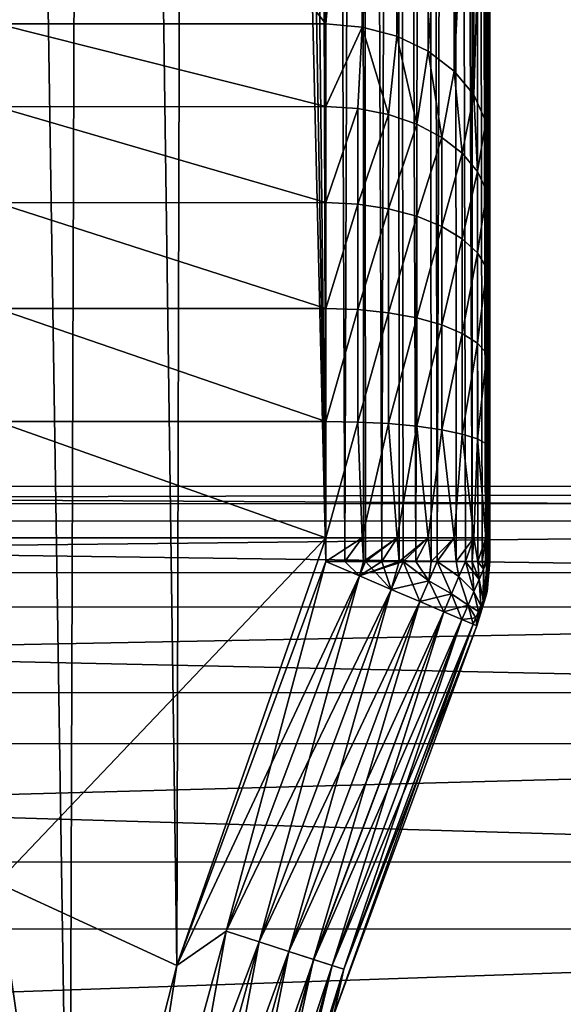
# Model space of a CAD drawing. Header units: metres. Extents: x -206 to 75, y -104 to 104.
# Tile 358 of 656: x -69.27 to -65.96, y 21.74 to 27.73. Entities that reach past the tile are written whole.
import ezdxf

# ---------------------------------------------------------------- set-up
doc = ezdxf.new("R2010")
doc.units = ezdxf.units.M
doc.layers.add('solid_01_1-CONSUMER_THERM_B_125288', color=7, linetype='CONTINUOUS')

msp = doc.modelspace()

# ---------------------------------------------------------------- linework, layer by layer
at = {"layer": 'solid_01_1-CONSUMER_THERM_B_125288'}
for points in [[(-93.358711, -67.339516), (-65.514557, 74.985474), (-65.493088, -75.014526)], [(-93.358711, -67.339516), (-93.257065, -66.795311), (-65.514557, 74.985474)], [(-93.276108, 66.204689), (-65.514557, 74.985474), (-93.257141, -66.241692)], [(-93.257065, -66.795311), (-93.257141, -66.241692), (-65.514557, 74.985474)], [(-71.214859, 44.659821, 1.5), (-65.493088, -75.014526, 1.5), (-65.514557, 74.985474, 1.5)], [(-68.961395, 19.43969, 75.400002), (-68.831078, 59.443272, 75.400002), (-69.601723, 60.473175, 75.400002)], [(-69.356247, 16.848381, 75.400002), (-68.961395, 19.43969, 75.400002), (-69.601723, 60.473175, 75.400002)], [(-68.961395, 19.43969, 75.400002), (-68.307625, 21.978075, 75.400002), (-68.831078, 59.443272, 75.400002)], [(-68.307625, 21.978075, 75.400002), (-68.215378, 58.314587, 75.400002), (-68.831078, 59.443272, 75.400002)], [(-68.307625, 21.978075, 75.400002), (-67.401802, 24.437244, 75.400002), (-68.215378, 58.314587, 75.400002)], [(-67.401802, 24.437244, 75.400002), (-67.969284, 57.719444, 75.400002), (-68.215378, 58.314587, 75.400002)], [(-67.401802, 24.437244, 75.400002), (-67.766273, 57.107887, 75.400002), (-67.969284, 57.719444, 75.400002)], [(-67.401802, 24.437244, 75.400002), (-67.494308, 55.851929, 75.400002), (-67.766273, 57.107887, 75.400002)], [(-67.401802, 24.437244, 75.400002), (-67.403969, 54.580666, 75.400002), (-67.494308, 55.851929, 75.400002)], [(-67.182541, 54.580681, 75.375175), (-67.403969, 54.580666, 75.400002), (-67.286163, 24.437252, 75.393288)], [(-67.286163, 24.437252, 75.393288), (-67.403969, 54.580666, 75.400002), (-67.401802, 24.437244, 75.400002)], [(-67.182541, 54.580681, 75.375175), (-67.286163, 24.437252, 75.393288), (-67.172173, 24.43726, 75.373276)], [(-66.970894, 54.580696, 75.301361), (-67.182541, 54.580681, 75.375175), (-67.061203, 24.437267, 75.34021)], [(-67.182541, 54.580681, 75.375175), (-67.172173, 24.43726, 75.373276), (-67.159836, 24.437262, 75.370285)], [(-67.182541, 54.580681, 75.375175), (-67.159836, 24.437262, 75.370285), (-67.061203, 24.437267, 75.34021)], [(-66.970894, 54.580696, 75.301361), (-67.061203, 24.437267, 75.34021), (-66.954651, 24.437275, 75.294456)], [(-66.781006, 54.580711, 75.182251), (-66.970894, 54.580696, 75.301361), (-66.853874, 24.437283, 75.236526)], [(-66.970894, 54.580696, 75.301361), (-66.954651, 24.437275, 75.294456), (-66.929733, 24.437277, 75.281563)], [(-66.970894, 54.580696, 75.301361), (-66.929733, 24.437277, 75.281563), (-66.853874, 24.437283, 75.236526)], [(-66.781006, 54.580711, 75.182251), (-66.853874, 24.437283, 75.236526), (-66.760445, 24.43729, 75.167236)], [(-66.622421, 54.580723, 75.023842), (-66.781006, 54.580711, 75.182251), (-66.722809, 24.437292, 75.13414)], [(-66.781006, 54.580711, 75.182251), (-66.760445, 24.43729, 75.167236), (-66.722809, 24.437292, 75.13414)], [(-66.622421, 54.580723, 75.023842), (-66.722809, 24.437292, 75.13414), (-66.60862, 24.4373, 75.00898)], [(-66.503098, 54.58073, 74.834084), (-66.622421, 54.580723, 75.023842), (-66.510307, 24.437307, 74.85302)], [(-66.622421, 54.580723, 75.023842), (-66.60862, 24.4373, 75.00898), (-66.551102, 24.437305, 74.925644)], [(-66.622421, 54.580723, 75.023842), (-66.551102, 24.437305, 74.925644), (-66.510307, 24.437307, 74.85302)], [(-66.503098, 54.58073, 74.834084), (-66.510307, 24.437307, 74.85302), (-66.475937, 24.437309, 74.77784)], [(-66.429039, 54.580734, 74.62252), (-66.503098, 54.58073, 74.834084), (-66.428734, 24.437313, 74.630493)], [(-66.503098, 54.58073, 74.834084), (-66.475937, 24.437309, 74.77784), (-66.449074, 24.437311, 74.703812)], [(-66.503098, 54.58073, 74.834084), (-66.449074, 24.437311, 74.703812), (-66.428734, 24.437313, 74.630493)], [(-66.429039, 54.580734, 74.62252), (-66.401802, 24.437315, 74.400002), (-66.403969, 54.580738, 74.400002)], [(-66.429039, 54.580734, 74.62252), (-66.40509, 24.437315, 74.480972), (-66.401802, 24.437315, 74.400002)], [(-66.429039, 54.580734, 74.62252), (-66.428734, 24.437313, 74.630493), (-66.421204, 24.437313, 74.596024)], [(-66.429039, 54.580734, 74.62252), (-66.421204, 24.437313, 74.596024), (-66.414177, 24.437315, 74.556831)], [(-66.429039, 54.580734, 74.62252), (-66.414177, 24.437315, 74.556831), (-66.40509, 24.437315, 74.480972)], [(-66.403969, 54.580738, 70.400002), (-66.403969, 54.580738, 74.400002), (-66.401802, 24.437315, 74.400002)], [(-66.402451, 33.380421, 70.400002), (-66.403969, 54.580738, 70.400002), (-66.401802, 24.437315, 74.400002)], [(-71.202034, -44.689686, 1.5), (-65.493088, -75.014526, 1.5), (-71.214859, 44.659821, 1.5)], [(-66.402397, 32.64534, 70.346748), (-66.402451, 33.380421, 70.400002), (-66.401802, 24.437315, 74.400002)], [(-66.402344, 31.924944, 70.187897), (-66.402397, 32.64534, 70.346748), (-66.401802, 24.437315, 74.400002)], [(-66.40229, 31.235027, 69.926788), (-66.402344, 31.924944, 70.187897), (-66.401802, 24.437315, 74.400002)], [(-66.402245, 30.589993, 69.568893), (-66.40229, 31.235027, 69.926788), (-66.401802, 24.437315, 74.400002)], [(-66.402206, 30.003313, 69.121674), (-66.402245, 30.589993, 69.568893), (-66.401802, 24.437315, 74.400002)], [(-67.402039, 27.708853, 64.949265), (-69.402222, 30.252335, 67.950737), (-67.402222, 30.252478, 67.950737)], [(-67.402039, 27.708853, 64.949265), (-69.402039, 27.70871, 64.949265), (-69.402222, 30.252335, 67.950737)], [(-67.402039, 27.708853, 64.949265), (-67.402222, 30.252478, 67.950737), (-67.179703, 30.233366, 67.966949)], [(-67.17952, 27.689741, 64.965469), (-67.402039, 27.708853, 64.949265), (-67.179703, 30.233366, 67.966949)], [(-67.17952, 27.689741, 64.965469), (-67.179703, 30.233366, 67.966949), (-66.96833, 30.176958, 68.014763)], [(-67.17952, 27.689741, 64.965469), (-66.96833, 30.176958, 68.014763), (-66.968155, 27.633333, 65.01329)], [(-66.968155, 27.633333, 65.01329), (-66.96833, 30.176958, 68.014763), (-66.778725, 30.086082, 68.091789)], [(-66.968155, 27.633333, 65.01329), (-66.778725, 30.086082, 68.091789), (-66.778542, 27.542458, 65.090309)], [(-66.778542, 27.542458, 65.090309), (-66.778725, 30.086082, 68.091789), (-66.620369, 29.965296, 68.19416)], [(-66.402168, 29.489655, 68.59726), (-66.402206, 30.003313, 69.121674), (-66.401802, 24.437315, 74.400002)], [(-66.778542, 27.542458, 65.090309), (-66.620369, 29.965296, 68.19416), (-66.620186, 27.421671, 65.19268)], [(-66.620186, 27.421671, 65.19268), (-66.620369, 29.965296, 68.19416), (-66.501221, 29.820654, 68.316742)], [(-66.620186, 27.421671, 65.19268), (-66.501221, 29.820654, 68.316742), (-66.501038, 27.277029, 65.315269)], [(-66.501038, 27.277029, 65.315269), (-66.501221, 29.820654, 68.316742), (-66.427254, 29.659412, 68.4534)], [(-66.501038, 27.277029, 65.315269), (-66.427254, 29.659412, 68.4534), (-66.427071, 27.115788, 65.45192)], [(-66.427071, 27.115788, 65.45192), (-66.427254, 29.659412, 68.4534), (-66.402168, 29.489655, 68.59726)], [(-66.427071, 27.115788, 65.45192), (-66.402168, 29.489655, 68.59726), (-66.401985, 26.946028, 65.595779)], [(-66.402168, 29.489655, 68.59726), (-66.401802, 24.437315, 74.400002), (-66.401985, 26.946028, 65.595779)], [(-67.402008, 27.205757, 64.45031), (-69.402039, 27.70871, 64.949265), (-67.402039, 27.708853, 64.949265)], [(-67.402008, 27.205757, 64.45031), (-69.402, 27.203844, 64.448837), (-69.402039, 27.70871, 64.949265)], [(-67.17952, 27.689741, 64.965469), (-67.402008, 27.205757, 64.45031), (-67.402039, 27.708853, 64.949265)], [(-67.17952, 27.689741, 64.965469), (-67.206917, 27.19347, 64.465073), (-67.402008, 27.205757, 64.45031)], [(-67.17952, 27.689741, 64.965469), (-67.019318, 27.157053, 64.508789), (-67.206917, 27.19347, 64.465073)], [(-67.17952, 27.689741, 64.965469), (-66.968155, 27.633333, 65.01329), (-67.019318, 27.157053, 64.508789)], [(-66.968155, 27.633333, 65.01329), (-66.846428, 27.097906, 64.579781), (-67.019318, 27.157053, 64.508789)], [(-66.968155, 27.633333, 65.01329), (-66.778542, 27.542458, 65.090309), (-66.846428, 27.097906, 64.579781)], [(-66.778542, 27.542458, 65.090309), (-66.694885, 27.018301, 64.675316), (-66.846428, 27.097906, 64.579781)], [(-66.778542, 27.542458, 65.090309), (-66.620186, 27.421671, 65.19268), (-66.694885, 27.018301, 64.675316)], [(-66.620186, 27.421671, 65.19268), (-66.570511, 26.921297, 64.791725), (-66.694885, 27.018301, 64.675316)], [(-66.620186, 27.421671, 65.19268), (-66.501038, 27.277029, 65.315269), (-66.570511, 26.921297, 64.791725)], [(-66.501038, 27.277029, 65.315269), (-66.478096, 26.810623, 64.924545), (-66.570511, 26.921297, 64.791725)], [(-66.501038, 27.277029, 65.315269), (-66.427071, 27.115788, 65.45192), (-66.478096, 26.810623, 64.924545)], [(-67.402008, 27.205757, 64.45031), (-67.401962, 26.621799, 64.044014), (-69.402, 27.203844, 64.448837)], [(-67.401962, 26.621799, 64.044014), (-69.401962, 26.62035, 64.043259), (-69.402, 27.203844, 64.448837)], [(-67.206917, 27.19347, 64.465073), (-67.401962, 26.621799, 64.044014), (-67.402008, 27.205757, 64.45031)], [(-67.206871, 26.612249, 64.060677), (-67.401962, 26.621799, 64.044014), (-67.206917, 27.19347, 64.465073)], [(-67.206871, 26.612249, 64.060677), (-67.206917, 27.19347, 64.465073), (-67.019318, 27.157053, 64.508789)], [(-67.019279, 26.583939, 64.110031), (-67.206871, 26.612249, 64.060677), (-67.019318, 27.157053, 64.508789)], [(-67.019279, 26.583939, 64.110031), (-67.019318, 27.157053, 64.508789), (-66.846428, 27.097906, 64.579781)], [(-66.84639, 26.537952, 64.190178), (-67.019279, 26.583939, 64.110031), (-66.846428, 27.097906, 64.579781)], [(-66.84639, 26.537952, 64.190178), (-66.846428, 27.097906, 64.579781), (-66.694885, 27.018301, 64.675316)], [(-66.427071, 27.115788, 65.45192), (-66.421181, 26.690533, 65.068657), (-66.478096, 26.810623, 64.924545)], [(-66.427071, 27.115788, 65.45192), (-66.401985, 26.946028, 65.595779), (-66.421181, 26.690533, 65.068657)], [(-66.694847, 26.476061, 64.298042), (-66.84639, 26.537952, 64.190178), (-66.694885, 27.018301, 64.675316)], [(-66.694847, 26.476061, 64.298042), (-66.694885, 27.018301, 64.675316), (-66.570511, 26.921297, 64.791725)], [(-66.57048, 26.40064, 64.429474), (-66.694847, 26.476061, 64.298042), (-66.570511, 26.921297, 64.791725)], [(-66.57048, 26.40064, 64.429474), (-66.570511, 26.921297, 64.791725), (-66.478096, 26.810623, 64.924545)], [(-66.421181, 26.690533, 65.068657), (-66.401985, 26.946028, 65.595779), (-66.401955, 26.565643, 65.218529)], [(-66.401802, 24.437315, 74.400002), (-66.401955, 26.565643, 65.218529), (-66.401985, 26.946028, 65.595779)], [(-66.478058, 26.31459, 64.579422), (-66.57048, 26.40064, 64.429474), (-66.478096, 26.810623, 64.924545)], [(-66.478058, 26.31459, 64.579422), (-66.478096, 26.810623, 64.924545), (-66.421181, 26.690533, 65.068657)], [(-66.42115, 26.221218, 64.742119), (-66.478058, 26.31459, 64.579422), (-66.421181, 26.690533, 65.068657)], [(-66.42115, 26.221218, 64.742119), (-66.421181, 26.690533, 65.068657), (-66.401955, 26.565643, 65.218529)], [(-67.401962, 26.621799, 64.044014), (-67.401917, 25.976402, 63.74477), (-69.401962, 26.62035, 64.043259)], [(-67.401917, 25.976402, 63.74477), (-69.401917, 25.975668, 63.744556), (-69.401962, 26.62035, 64.043259)], [(-67.206871, 26.612249, 64.060677), (-67.401917, 25.976402, 63.74477), (-67.401962, 26.621799, 64.044014)], [(-67.206825, 25.969877, 63.762836), (-67.401917, 25.976402, 63.74477), (-67.206871, 26.612249, 64.060677)], [(-67.206825, 25.969877, 63.762836), (-67.206871, 26.612249, 64.060677), (-67.019279, 26.583939, 64.110031)], [(-67.019234, 25.950521, 63.816345), (-67.206825, 25.969877, 63.762836), (-67.019279, 26.583939, 64.110031)], [(-67.019234, 25.950521, 63.816345), (-67.019279, 26.583939, 64.110031), (-66.84639, 26.537952, 64.190178)], [(-66.42115, 26.221218, 64.742119), (-66.401955, 26.565643, 65.218529), (-66.401924, 26.124111, 64.911324)], [(-66.401802, 24.437315, 74.400002), (-66.401924, 26.124111, 64.911324), (-66.401955, 26.565643, 65.218529)], [(-66.846344, 25.919083, 63.90324), (-67.019234, 25.950521, 63.816345), (-66.84639, 26.537952, 64.190178)], [(-66.846344, 25.919083, 63.90324), (-66.84639, 26.537952, 64.190178), (-66.694847, 26.476061, 64.298042)], [(-66.694801, 25.876768, 64.02018), (-66.846344, 25.919083, 63.90324), (-66.694847, 26.476061, 64.298042)], [(-66.694801, 25.876768, 64.02018), (-66.694847, 26.476061, 64.298042), (-66.57048, 26.40064, 64.429474)], [(-66.570435, 25.825201, 64.162666), (-66.694801, 25.876768, 64.02018), (-66.57048, 26.40064, 64.429474)], [(-66.570435, 25.825201, 64.162666), (-66.57048, 26.40064, 64.429474), (-66.478058, 26.31459, 64.579422)], [(-66.47802, 25.766367, 64.325233), (-66.570435, 25.825201, 64.162666), (-66.478058, 26.31459, 64.579422)], [(-66.47802, 25.766367, 64.325233), (-66.478058, 26.31459, 64.579422), (-66.42115, 26.221218, 64.742119)], [(-66.421112, 25.702524, 64.501625), (-66.47802, 25.766367, 64.325233), (-66.42115, 26.221218, 64.742119)], [(-66.421112, 25.702524, 64.501625), (-66.42115, 26.221218, 64.742119), (-66.401924, 26.124111, 64.911324)], [(-66.421112, 25.702524, 64.501625), (-66.401924, 26.124111, 64.911324), (-66.401894, 25.636124, 64.685066)], [(-66.401802, 24.437315, 74.400002), (-66.401894, 25.636124, 64.685066), (-66.401924, 26.124111, 64.911324)], [(-67.401917, 25.976402, 63.74477), (-67.401863, 25.288994, 63.561596), (-69.401917, 25.975668, 63.744556)], [(-67.401863, 25.288994, 63.561596), (-69.401863, 25.289015, 63.561623), (-69.401917, 25.975668, 63.744556)], [(-67.206825, 25.969877, 63.762836), (-67.401863, 25.288994, 63.561596), (-67.401917, 25.976402, 63.74477)], [(-67.206779, 25.285688, 63.580521), (-67.401863, 25.288994, 63.561596), (-67.206825, 25.969877, 63.762836)], [(-67.206779, 25.285688, 63.580521), (-67.206825, 25.969877, 63.762836), (-67.019234, 25.950521, 63.816345)], [(-67.01918, 25.275875, 63.63657), (-67.206779, 25.285688, 63.580521), (-67.019234, 25.950521, 63.816345)], [(-67.01918, 25.275875, 63.63657), (-67.019234, 25.950521, 63.816345), (-66.846344, 25.919083, 63.90324)], [(-66.846291, 25.25993, 63.727592), (-67.01918, 25.275875, 63.63657), (-66.846344, 25.919083, 63.90324)], [(-66.846291, 25.25993, 63.727592), (-66.846344, 25.919083, 63.90324), (-66.694801, 25.876768, 64.02018)], [(-66.694756, 25.238466, 63.850086), (-66.846291, 25.25993, 63.727592), (-66.694801, 25.876768, 64.02018)], [(-66.694756, 25.238466, 63.850086), (-66.694801, 25.876768, 64.02018), (-66.570435, 25.825201, 64.162666)], [(-66.570389, 25.212307, 63.999348), (-66.694756, 25.238466, 63.850086), (-66.570435, 25.825201, 64.162666)], [(-66.570389, 25.212307, 63.999348), (-66.570435, 25.825201, 64.162666), (-66.47802, 25.766367, 64.325233)], [(-66.477982, 25.182457, 64.16964), (-66.570389, 25.212307, 63.999348), (-66.47802, 25.766367, 64.325233)], [(-66.477982, 25.182457, 64.16964), (-66.47802, 25.766367, 64.325233), (-66.421112, 25.702524, 64.501625)], [(-66.421074, 25.150066, 64.354416), (-66.477982, 25.182457, 64.16964), (-66.421112, 25.702524, 64.501625)], [(-66.421074, 25.150066, 64.354416), (-66.421112, 25.702524, 64.501625), (-66.401894, 25.636124, 64.685066)], [(-66.421074, 25.150066, 64.354416), (-66.401894, 25.636124, 64.685066), (-66.401855, 25.116369, 64.54657)], [(-66.401802, 24.437315, 74.400002), (-66.401855, 25.116369, 64.54657), (-66.401894, 25.636124, 64.685066)], [(-69.401863, 25.289015, 63.561623), (-67.401817, 24.58098, 63.5), (-69.401817, 24.580837, 63.5)], [(-67.401863, 25.288994, 63.561596), (-67.401817, 24.58098, 63.5), (-69.401863, 25.289015, 63.561623)], [(-67.206779, 25.285688, 63.580521), (-67.401817, 24.58098, 63.5), (-67.401863, 25.288994, 63.561596)], [(-67.179298, 24.580996, 63.52507), (-67.401817, 24.58098, 63.5), (-67.206779, 25.285688, 63.580521)], [(-67.179298, 24.580996, 63.52507), (-67.206779, 25.285688, 63.580521), (-67.01918, 25.275875, 63.63657)], [(-66.967934, 24.581011, 63.59903), (-67.179298, 24.580996, 63.52507), (-67.01918, 25.275875, 63.63657)], [(-66.967934, 24.581011, 63.59903), (-67.01918, 25.275875, 63.63657), (-66.846291, 25.25993, 63.727592)], [(-66.778328, 24.581026, 63.71817), (-66.967934, 24.581011, 63.59903), (-66.846291, 25.25993, 63.727592)], [(-66.778328, 24.581026, 63.71817), (-66.846291, 25.25993, 63.727592), (-66.694756, 25.238466, 63.850086)], [(-66.619987, 24.581038, 63.876511), (-66.778328, 24.581026, 63.71817), (-66.694756, 25.238466, 63.850086)], [(-66.619987, 24.581038, 63.876511), (-66.694756, 25.238466, 63.850086), (-66.570389, 25.212307, 63.999348)], [(-66.500847, 24.581045, 64.066116), (-66.619987, 24.581038, 63.876511), (-66.570389, 25.212307, 63.999348)], [(-66.500847, 24.581045, 64.066116), (-66.570389, 25.212307, 63.999348), (-66.477982, 25.182457, 64.16964)], [(-66.426888, 24.581051, 64.277481), (-66.500847, 24.581045, 64.066116), (-66.477982, 25.182457, 64.16964)], [(-66.426888, 24.581051, 64.277481), (-66.477982, 25.182457, 64.16964), (-66.421074, 25.150066, 64.354416)], [(-66.426888, 24.581051, 64.277481), (-66.421074, 25.150066, 64.354416), (-66.401855, 25.116369, 64.54657)], [(-66.426888, 24.581051, 64.277481), (-66.401855, 25.116369, 64.54657), (-66.401817, 24.581053, 64.5)], [(-66.401802, 24.437315, 74.400002), (-66.401817, 24.581053, 64.5), (-66.401855, 25.116369, 64.54657)], [(-84.501244, 24.78816, 26.837168), (-46.501247, 24.895519, 24.032631), (-84.501244, 24.893694, 24.032633)], [(-84.501244, 24.893694, 24.032633), (-46.501247, 24.895519, 24.032631), (-46.501236, 24.684793, 21.234032)], [(-84.501244, 24.78816, 26.837168), (-46.50124, 24.789986, 26.837166), (-46.501247, 24.895519, 24.032631)], [(-84.501244, 24.893694, 24.032633), (-46.501236, 24.684793, 21.234032), (-84.501236, 24.682968, 21.234032)], [(-84.501221, 24.367701, 29.611982), (-46.50124, 24.789986, 26.837166), (-84.501244, 24.78816, 26.837168)], [(-84.501221, 24.367701, 29.611982), (-46.501221, 24.369526, 29.61198), (-46.50124, 24.789986, 26.837166)], [(-84.501236, 24.682968, 21.234032), (-46.501236, 24.684793, 21.234032), (-46.501209, 24.160477, 18.476925)], [(-84.501236, 24.682968, 21.234032), (-46.501209, 24.160477, 18.476925), (-84.501213, 24.158651, 18.476925)], [(-69.401665, 22.480522, 63.5), (-69.401817, 24.580837, 63.5), (-67.401817, 24.58098, 63.5)], [(-69.401665, 22.480522, 63.5), (-67.401817, 24.58098, 63.5), (-68.307617, 21.978096, 63.5)], [(-67.401817, 24.58098, 63.5), (-67.401802, 24.437243, 63.5), (-68.307617, 21.978096, 63.5)], [(-67.179298, 24.580996, 63.52507), (-67.401802, 24.437243, 63.5), (-67.401817, 24.58098, 63.5)], [(-67.179298, 24.580996, 63.52507), (-67.286163, 24.437252, 63.50671), (-67.401802, 24.437243, 63.5)], [(-67.179298, 24.580996, 63.52507), (-67.172173, 24.43726, 63.526722), (-67.286163, 24.437252, 63.50671)], [(-66.967934, 24.581011, 63.59903), (-67.172173, 24.43726, 63.526722), (-67.179298, 24.580996, 63.52507)], [(-66.967934, 24.581011, 63.59903), (-67.159836, 24.437262, 63.529716), (-67.172173, 24.43726, 63.526722)], [(-66.967934, 24.581011, 63.59903), (-67.061203, 24.437267, 63.559792), (-67.159836, 24.437262, 63.529716)], [(-66.967934, 24.581011, 63.59903), (-66.954651, 24.437275, 63.605545), (-67.061203, 24.437267, 63.559792)], [(-66.778328, 24.581026, 63.71817), (-66.954651, 24.437275, 63.605545), (-66.967934, 24.581011, 63.59903)], [(-66.778328, 24.581026, 63.71817), (-66.929733, 24.437277, 63.618439), (-66.954651, 24.437275, 63.605545)], [(-66.778328, 24.581026, 63.71817), (-66.853874, 24.437283, 63.663475), (-66.929733, 24.437277, 63.618439)], [(-66.778328, 24.581026, 63.71817), (-66.760445, 24.43729, 63.732761), (-66.853874, 24.437283, 63.663475)], [(-66.619987, 24.581038, 63.876511), (-66.760445, 24.43729, 63.732761), (-66.778328, 24.581026, 63.71817)], [(-66.619987, 24.581038, 63.876511), (-66.722809, 24.437292, 63.765862), (-66.760445, 24.43729, 63.732761)], [(-66.619987, 24.581038, 63.876511), (-66.60862, 24.4373, 63.891018), (-66.722809, 24.437292, 63.765862)], [(-66.500847, 24.581045, 64.066116), (-66.60862, 24.4373, 63.891018), (-66.619987, 24.581038, 63.876511)], [(-66.500847, 24.581045, 64.066116), (-66.551102, 24.437305, 63.974361), (-66.60862, 24.4373, 63.891018)], [(-66.500847, 24.581045, 64.066116), (-66.510307, 24.437307, 64.046974), (-66.551102, 24.437305, 63.974361)], [(-66.500847, 24.581045, 64.066116), (-66.475937, 24.437309, 64.122162), (-66.510307, 24.437307, 64.046974)], [(-66.426888, 24.581051, 64.277481), (-66.475937, 24.437309, 64.122162), (-66.500847, 24.581045, 64.066116)], [(-66.426888, 24.581051, 64.277481), (-66.449074, 24.437311, 64.19619), (-66.475937, 24.437309, 64.122162)], [(-66.426888, 24.581051, 64.277481), (-66.428734, 24.437313, 64.269508), (-66.449074, 24.437311, 64.19619)], [(-66.426888, 24.581051, 64.277481), (-66.421204, 24.437313, 64.30397), (-66.428734, 24.437313, 64.269508)], [(-66.426888, 24.581051, 64.277481), (-66.401817, 24.581053, 64.5), (-66.421204, 24.437313, 64.30397)], [(-66.414177, 24.437315, 64.34317), (-66.421204, 24.437313, 64.30397), (-66.401817, 24.581053, 64.5)], [(-66.414177, 24.437315, 64.34317), (-66.401817, 24.581053, 64.5), (-66.40509, 24.437315, 64.419022)], [(-66.40509, 24.437315, 64.419022), (-66.401817, 24.581053, 64.5), (-66.401802, 24.437315, 64.5)], [(-66.401802, 24.437315, 74.400002), (-66.401802, 24.437315, 64.5), (-66.401817, 24.581053, 64.5)], [(-67.197144, 24.349905, 75.374931), (-67.401802, 24.437244, 75.400002), (-68.307625, 21.978075, 75.400002)], [(-68.007843, 22.18671, 63.525043), (-68.307617, 21.978096, 63.5), (-67.401802, 24.437243, 63.5)], [(-67.197144, 24.349905, 63.52507), (-68.007843, 22.18671, 63.525043), (-67.401802, 24.437243, 63.5)], [(-67.197144, 24.349905, 75.374931), (-67.286163, 24.437252, 75.393288), (-67.401802, 24.437244, 75.400002)], [(-67.286163, 24.437252, 63.50671), (-67.197144, 24.349905, 63.52507), (-67.401802, 24.437243, 63.5)], [(-67.286163, 24.437252, 63.50671), (-67.172173, 24.43726, 63.526722), (-67.197144, 24.349905, 63.52507)], [(-67.197144, 24.349905, 75.374931), (-67.172173, 24.43726, 75.373276), (-67.286163, 24.437252, 75.393288)], [(-66.929733, 24.437277, 75.281563), (-66.954651, 24.437275, 75.294456), (-67.197144, 24.349905, 75.374931)], [(-67.002556, 24.266867, 75.300873), (-66.929733, 24.437277, 75.281563), (-67.197144, 24.349905, 75.374931)], [(-66.954651, 24.437275, 75.294456), (-67.061203, 24.437267, 75.34021), (-67.197144, 24.349905, 75.374931)], [(-67.061203, 24.437267, 75.34021), (-67.159836, 24.437262, 75.370285), (-67.197144, 24.349905, 75.374931)], [(-67.159836, 24.437262, 63.529716), (-67.002556, 24.266867, 63.599129), (-67.197144, 24.349905, 63.52507)], [(-67.172173, 24.43726, 63.526722), (-67.159836, 24.437262, 63.529716), (-67.197144, 24.349905, 63.52507)], [(-67.197144, 24.349905, 75.374931), (-67.159836, 24.437262, 75.370285), (-67.172173, 24.43726, 75.373276)], [(-67.061203, 24.437267, 63.559792), (-67.002556, 24.266867, 63.599129), (-67.159836, 24.437262, 63.529716)], [(-67.061203, 24.437267, 63.559792), (-66.954651, 24.437275, 63.605545), (-67.002556, 24.266867, 63.599129)], [(-66.929733, 24.437277, 63.618439), (-66.828026, 24.192389, 63.718449), (-67.002556, 24.266867, 63.599129)], [(-66.954651, 24.437275, 63.605545), (-66.929733, 24.437277, 63.618439), (-67.002556, 24.266867, 63.599129)], [(-66.774208, 24.318499, 75.169434), (-66.929733, 24.437277, 75.281563), (-67.002556, 24.266867, 75.300873)], [(-66.853874, 24.437283, 63.663475), (-66.774208, 24.318499, 63.730568), (-66.929733, 24.437277, 63.618439)], [(-66.774208, 24.318499, 75.169434), (-66.853874, 24.437283, 75.236526), (-66.929733, 24.437277, 75.281563)], [(-66.774208, 24.318499, 63.730568), (-66.828026, 24.192389, 63.718449), (-66.929733, 24.437277, 63.618439)], [(-66.853874, 24.437283, 63.663475), (-66.760445, 24.43729, 63.732761), (-66.774208, 24.318499, 63.730568)], [(-66.774208, 24.318499, 75.169434), (-66.760445, 24.43729, 75.167236), (-66.853874, 24.437283, 75.236526)], [(-66.760445, 24.43729, 63.732761), (-66.722809, 24.437292, 63.765862), (-66.774208, 24.318499, 63.730568)], [(-66.63562, 24.239656, 63.888508), (-66.774208, 24.318499, 63.730568), (-66.722809, 24.437292, 63.765862)], [(-66.774208, 24.318499, 75.169434), (-66.722809, 24.437292, 75.13414), (-66.760445, 24.43729, 75.167236)], [(-66.63562, 24.239656, 75.011497), (-66.722809, 24.437292, 75.13414), (-66.774208, 24.318499, 75.169434)], [(-66.60862, 24.4373, 63.891018), (-66.590637, 24.345068, 63.922493), (-66.722809, 24.437292, 63.765862)], [(-66.590637, 24.345068, 74.977509), (-66.60862, 24.4373, 75.00898), (-66.722809, 24.437292, 75.13414)], [(-66.590637, 24.345068, 63.922493), (-66.63562, 24.239656, 63.888508), (-66.722809, 24.437292, 63.765862)], [(-66.63562, 24.239656, 75.011497), (-66.590637, 24.345068, 74.977509), (-66.722809, 24.437292, 75.13414)], [(-66.60862, 24.4373, 63.891018), (-66.551102, 24.437305, 63.974361), (-66.590637, 24.345068, 63.922493)], [(-66.590637, 24.345068, 74.977509), (-66.551102, 24.437305, 74.925644), (-66.60862, 24.4373, 75.00898)], [(-66.500229, 24.253468, 64.108353), (-66.590637, 24.345068, 63.922493), (-66.551102, 24.437305, 63.974361)], [(-66.500229, 24.253468, 74.791649), (-66.551102, 24.437305, 74.925644), (-66.590637, 24.345068, 74.977509)], [(-66.510307, 24.437307, 64.046974), (-66.500229, 24.253468, 64.108353), (-66.551102, 24.437305, 63.974361)], [(-66.468369, 24.328131, 74.741745), (-66.510307, 24.437307, 74.85302), (-66.551102, 24.437305, 74.925644)], [(-66.500229, 24.253468, 74.791649), (-66.468369, 24.328131, 74.741745), (-66.551102, 24.437305, 74.925644)], [(-66.510307, 24.437307, 64.046974), (-66.475937, 24.437309, 64.122162), (-66.468369, 24.328131, 64.158249)], [(-66.468369, 24.328131, 74.741745), (-66.475937, 24.437309, 74.77784), (-66.510307, 24.437307, 74.85302)], [(-66.510307, 24.437307, 64.046974), (-66.468369, 24.328131, 64.158249), (-66.500229, 24.253468, 64.108353)], [(-66.475937, 24.437309, 64.122162), (-66.449074, 24.437311, 64.19619), (-66.441559, 24.390949, 64.224701)], [(-66.441559, 24.390949, 74.675301), (-66.449074, 24.437311, 74.703812), (-66.475937, 24.437309, 74.77784)], [(-66.475937, 24.437309, 64.122162), (-66.441559, 24.390949, 64.224701), (-66.468369, 24.328131, 64.158249)], [(-66.468369, 24.328131, 74.741745), (-66.441559, 24.390949, 74.675301), (-66.475937, 24.437309, 74.77784)], [(-66.449074, 24.437311, 64.19619), (-66.428734, 24.437313, 64.269508), (-66.441559, 24.390949, 64.224701)], [(-66.441559, 24.390949, 74.675301), (-66.428734, 24.437313, 74.630493), (-66.449074, 24.437311, 74.703812)], [(-66.428734, 24.437313, 64.269508), (-66.421204, 24.437313, 64.30397), (-66.441559, 24.390949, 64.224701)], [(-66.432617, 24.223827, 64.376984), (-66.441559, 24.390949, 64.224701), (-66.421204, 24.437313, 64.30397)], [(-66.441559, 24.390949, 74.675301), (-66.421204, 24.437313, 74.596024), (-66.428734, 24.437313, 74.630493)], [(-66.432617, 24.223827, 74.523018), (-66.421204, 24.437313, 74.596024), (-66.441559, 24.390949, 74.675301)], [(-66.424591, 24.242647, 64.41526), (-66.432617, 24.223827, 64.376984), (-66.421204, 24.437313, 64.30397)], [(-66.432617, 24.223827, 74.523018), (-66.424591, 24.242647, 74.484734), (-66.421204, 24.437313, 74.596024)], [(-66.414177, 24.437315, 64.34317), (-66.424591, 24.242647, 64.41526), (-66.421204, 24.437313, 64.30397)], [(-66.40509, 24.437315, 64.419022), (-66.41964, 24.254236, 64.456802), (-66.424591, 24.242647, 64.41526)], [(-66.414177, 24.437315, 64.34317), (-66.40509, 24.437315, 64.419022), (-66.424591, 24.242647, 64.41526)], [(-66.424591, 24.242647, 74.484734), (-66.414177, 24.437315, 74.556831), (-66.421204, 24.437313, 74.596024)], [(-66.424591, 24.242647, 74.484734), (-66.41964, 24.254236, 74.443199), (-66.414177, 24.437315, 74.556831)], [(-66.417976, 24.25815, 64.5), (-66.41964, 24.254236, 64.456802), (-66.401802, 24.437315, 64.5)], [(-66.40509, 24.437315, 64.419022), (-66.401802, 24.437315, 64.5), (-66.41964, 24.254236, 64.456802)], [(-66.41964, 24.254236, 74.443199), (-66.417976, 24.25815, 74.400002), (-66.40509, 24.437315, 74.480972)], [(-66.41964, 24.254236, 74.443199), (-66.40509, 24.437315, 74.480972), (-66.414177, 24.437315, 74.556831)], [(-66.417976, 24.25815, 74.400002), (-66.401802, 24.437315, 64.5), (-66.401802, 24.437315, 74.400002)], [(-66.417976, 24.25815, 74.400002), (-66.417976, 24.25815, 64.5), (-66.401802, 24.437315, 64.5)], [(-66.40509, 24.437315, 74.480972), (-66.417976, 24.25815, 74.400002), (-66.401802, 24.437315, 74.400002)], [(-84.501183, 23.63763, 32.321911), (-46.501221, 24.369526, 29.61198), (-84.501221, 24.367701, 29.611982)], [(-84.501183, 23.63763, 32.321911), (-46.501186, 23.639458, 32.321907), (-46.501221, 24.369526, 29.61198)], [(-68.007729, 22.186672, 75.374931), (-67.197144, 24.349905, 75.374931), (-68.307625, 21.978075, 75.400002)], [(-67.806595, 22.121424, 63.599075), (-68.007843, 22.18671, 63.525043), (-67.197144, 24.349905, 63.52507)], [(-68.007729, 22.186672, 75.374931), (-67.002556, 24.266867, 75.300873), (-67.197144, 24.349905, 75.374931)], [(-67.806595, 22.121424, 63.599075), (-67.197144, 24.349905, 63.52507), (-67.002556, 24.266867, 63.599129)], [(-66.535606, 24.170576, 64.077408), (-66.63562, 24.239656, 63.888508), (-66.590637, 24.345068, 63.922493)], [(-66.535606, 24.170576, 74.822594), (-66.590637, 24.345068, 74.977509), (-66.63562, 24.239656, 75.011497)], [(-66.500229, 24.253468, 64.108353), (-66.535606, 24.170576, 64.077408), (-66.590637, 24.345068, 63.922493)], [(-66.535606, 24.170576, 74.822594), (-66.500229, 24.253468, 74.791649), (-66.590637, 24.345068, 74.977509)], [(-66.443428, 24.1985, 64.34343), (-66.468369, 24.328131, 64.158249), (-66.441559, 24.390949, 64.224701)], [(-66.443428, 24.1985, 74.556572), (-66.441559, 24.390949, 74.675301), (-66.468369, 24.328131, 74.741745)], [(-66.432617, 24.223827, 64.376984), (-66.443428, 24.1985, 64.34343), (-66.441559, 24.390949, 64.224701)], [(-66.443428, 24.1985, 74.556572), (-66.432617, 24.223827, 74.523018), (-66.441559, 24.390949, 74.675301)], [(-66.828026, 24.192389, 75.181549), (-66.774208, 24.318499, 75.169434), (-67.002556, 24.266867, 75.300873)], [(-66.774208, 24.318499, 63.730568), (-66.682327, 24.130215, 63.877037), (-66.828026, 24.192389, 63.718449)], [(-66.63562, 24.239656, 75.011497), (-66.774208, 24.318499, 75.169434), (-66.828026, 24.192389, 75.181549)], [(-66.63562, 24.239656, 63.888508), (-66.682327, 24.130215, 63.877037), (-66.774208, 24.318499, 63.730568)], [(-66.456596, 24.167639, 64.315887), (-66.500229, 24.253468, 64.108353), (-66.468369, 24.328131, 64.158249)], [(-66.456596, 24.167639, 74.584106), (-66.468369, 24.328131, 74.741745), (-66.500229, 24.253468, 74.791649)], [(-66.443428, 24.1985, 64.34343), (-66.456596, 24.167639, 64.315887), (-66.468369, 24.328131, 64.158249)], [(-66.456596, 24.167639, 74.584106), (-66.443428, 24.1985, 74.556572), (-66.468369, 24.328131, 74.741745)], [(-67.806488, 22.121389, 75.300873), (-67.002556, 24.266867, 75.300873), (-68.007729, 22.186672, 75.374931)], [(-67.806595, 22.121424, 63.599075), (-67.002556, 24.266867, 63.599129), (-67.626091, 22.062866, 63.718372)], [(-67.806488, 22.121389, 75.300873), (-66.828026, 24.192389, 75.181549), (-67.002556, 24.266867, 75.300873)], [(-67.002556, 24.266867, 63.599129), (-66.828026, 24.192389, 63.718449), (-67.626091, 22.062866, 63.718372)], [(-66.682327, 24.130215, 75.022964), (-66.63562, 24.239656, 75.011497), (-66.828026, 24.192389, 75.181549)], [(-66.63562, 24.239656, 63.888508), (-66.572777, 24.083466, 64.066925), (-66.682327, 24.130215, 63.877037)], [(-66.535606, 24.170576, 74.822594), (-66.63562, 24.239656, 75.011497), (-66.682327, 24.130215, 75.022964)], [(-66.535606, 24.170576, 64.077408), (-66.572777, 24.083466, 64.066925), (-66.63562, 24.239656, 63.888508)], [(-66.471626, 24.132429, 64.295425), (-66.535606, 24.170576, 64.077408), (-66.500229, 24.253468, 64.108353)], [(-66.471626, 24.132429, 74.604568), (-66.500229, 24.253468, 74.791649), (-66.535606, 24.170576, 74.822594)], [(-66.456596, 24.167639, 64.315887), (-66.471626, 24.132429, 64.295425), (-66.500229, 24.253468, 64.108353)], [(-66.471626, 24.132429, 74.604568), (-66.456596, 24.167639, 74.584106), (-66.500229, 24.253468, 74.791649)], [(-66.417976, 24.25815, 64.5), (-66.482048, 24.044748, 64.5), (-66.41964, 24.254236, 64.456802)], [(-66.422066, 24.236971, 64.5), (-66.482048, 24.044748, 64.5), (-66.417976, 24.25815, 64.5)], [(-66.41964, 24.254236, 74.443199), (-66.482048, 24.044748, 74.400002), (-66.422066, 24.236971, 74.400002)], [(-66.424591, 24.242647, 74.484734), (-66.482048, 24.044748, 74.400002), (-66.41964, 24.254236, 74.443199)], [(-66.41964, 24.254236, 64.456802), (-66.482048, 24.044748, 64.5), (-66.424591, 24.242647, 64.41526)], [(-66.432617, 24.223827, 74.523018), (-66.482048, 24.044748, 74.400002), (-66.424591, 24.242647, 74.484734)], [(-66.424591, 24.242647, 64.41526), (-66.482048, 24.044748, 64.5), (-66.432617, 24.223827, 64.376984)], [(-66.422066, 24.236971, 64.5), (-66.482048, 24.044748, 74.400002), (-66.482048, 24.044748, 64.5)], [(-66.422066, 24.236971, 74.400002), (-66.482048, 24.044748, 74.400002), (-66.422066, 24.236971, 64.5)], [(-66.443428, 24.1985, 74.556572), (-66.482048, 24.044748, 74.400002), (-66.432617, 24.223827, 74.523018)], [(-66.432617, 24.223827, 64.376984), (-66.482048, 24.044748, 64.5), (-66.443428, 24.1985, 64.34343)], [(-66.422066, 24.236971, 74.400002), (-66.422066, 24.236971, 64.5), (-66.417976, 24.25815, 64.5)], [(-66.417976, 24.25815, 74.400002), (-66.422066, 24.236971, 74.400002), (-66.417976, 24.25815, 64.5)], [(-66.41964, 24.254236, 74.443199), (-66.422066, 24.236971, 74.400002), (-66.417976, 24.25815, 74.400002)], [(-84.501213, 24.158651, 18.476925), (-46.501209, 24.160477, 18.476925), (-46.501171, 23.329235, 15.796374)], [(-84.501213, 24.158651, 18.476925), (-46.501171, 23.329235, 15.796374), (-84.501167, 23.32741, 15.796374)], [(-67.806488, 22.121389, 75.300873), (-67.625999, 22.062836, 75.181549), (-66.828026, 24.192389, 75.181549)], [(-67.626091, 22.062866, 63.718372), (-66.828026, 24.192389, 63.718449), (-67.475388, 22.013977, 63.876938)], [(-67.625999, 22.062836, 75.181549), (-66.682327, 24.130215, 75.022964), (-66.828026, 24.192389, 75.181549)], [(-66.828026, 24.192389, 63.718449), (-66.682327, 24.130215, 63.877037), (-67.475388, 22.013977, 63.876938)], [(-66.572777, 24.083466, 74.833076), (-66.535606, 24.170576, 74.822594), (-66.682327, 24.130215, 75.022964)], [(-66.535606, 24.170576, 64.077408), (-66.504883, 24.054491, 64.278572), (-66.572777, 24.083466, 64.066925)], [(-66.48793, 24.094223, 74.617172), (-66.535606, 24.170576, 74.822594), (-66.572777, 24.083466, 74.833076)], [(-66.48793, 24.094223, 64.282829), (-66.504883, 24.054491, 64.278572), (-66.535606, 24.170576, 64.077408)], [(-66.471626, 24.132429, 64.295425), (-66.48793, 24.094223, 64.282829), (-66.535606, 24.170576, 64.077408)], [(-66.48793, 24.094223, 74.617172), (-66.471626, 24.132429, 74.604568), (-66.535606, 24.170576, 74.822594)], [(-66.456596, 24.167639, 74.584106), (-66.482048, 24.044748, 74.400002), (-66.443428, 24.1985, 74.556572)], [(-66.443428, 24.1985, 64.34343), (-66.482048, 24.044748, 64.5), (-66.456596, 24.167639, 64.315887)], [(-66.471626, 24.132429, 74.604568), (-66.482048, 24.044748, 74.400002), (-66.456596, 24.167639, 74.584106)], [(-66.456596, 24.167639, 64.315887), (-66.482048, 24.044748, 64.5), (-66.471626, 24.132429, 64.295425)], [(-67.625999, 22.062836, 75.181549), (-67.475319, 22.013954, 75.022964), (-66.682327, 24.130215, 75.022964)], [(-67.475388, 22.013977, 63.876938), (-66.682327, 24.130215, 63.877037), (-67.362076, 21.977217, 64.066811)], [(-67.475319, 22.013954, 75.022964), (-66.572777, 24.083466, 74.833076), (-66.682327, 24.130215, 75.022964)], [(-66.682327, 24.130215, 63.877037), (-66.572777, 24.083466, 64.066925), (-67.362076, 21.977217, 64.066811)], [(-66.504883, 24.054491, 74.621429), (-66.48793, 24.094223, 74.617172), (-66.572777, 24.083466, 74.833076)], [(-66.504883, 24.054491, 74.621429), (-66.482048, 24.044748, 74.400002), (-66.48793, 24.094223, 74.617172)], [(-66.48793, 24.094223, 64.282829), (-66.482048, 24.044748, 64.5), (-66.504883, 24.054491, 64.278572)], [(-66.48793, 24.094223, 74.617172), (-66.482048, 24.044748, 74.400002), (-66.471626, 24.132429, 74.604568)], [(-66.471626, 24.132429, 64.295425), (-66.482048, 24.044748, 64.5), (-66.48793, 24.094223, 64.282829)], [(-67.475319, 22.013954, 75.022964), (-67.362022, 21.9772, 74.833076), (-66.572777, 24.083466, 74.833076)], [(-67.362076, 21.977217, 64.066811), (-66.572777, 24.083466, 64.066925), (-67.291832, 21.95443, 64.27845)], [(-67.362022, 21.9772, 74.833076), (-66.504883, 24.054491, 74.621429), (-66.572777, 24.083466, 74.833076)], [(-67.362022, 21.9772, 74.833076), (-67.291801, 21.954422, 74.621429), (-66.504883, 24.054491, 74.621429)], [(-66.504883, 24.054491, 64.278572), (-66.482048, 24.044748, 64.5), (-67.353142, 21.679806, 64.5)], [(-67.291832, 21.95443, 64.27845), (-66.504883, 24.054491, 64.278572), (-67.353142, 21.679806, 64.5)], [(-66.482048, 24.044748, 64.5), (-66.482048, 24.044748, 74.400002), (-67.353142, 21.679806, 74.400002)], [(-67.291801, 21.954422, 74.621429), (-67.353142, 21.679806, 74.400002), (-66.482048, 24.044748, 74.400002)], [(-67.353142, 21.679806, 64.5), (-66.482048, 24.044748, 64.5), (-67.353142, 21.679806, 74.400002)], [(-66.572777, 24.083466, 64.066925), (-66.504883, 24.054491, 64.278572), (-67.291832, 21.95443, 64.27845)], [(-67.291801, 21.954422, 74.621429), (-66.482048, 24.044748, 74.400002), (-66.504883, 24.054491, 74.621429)], [(-84.501137, 22.607143, 34.932682), (-46.501186, 23.639458, 32.321907), (-84.501183, 23.63763, 32.321911)], [(-84.501137, 22.607143, 34.932682), (-46.501137, 22.608971, 34.932678), (-46.501186, 23.639458, 32.321907)], [(-84.501167, 23.32741, 15.796374), (-46.501171, 23.329235, 15.796374), (-46.501118, 22.201523, 13.226192)], [(-84.501167, 23.32741, 15.796374), (-46.501118, 22.201523, 13.226192), (-84.501114, 22.199697, 13.226192)], [(-84.501076, 21.289503, 37.41069), (-46.501137, 22.608971, 34.932678), (-84.501137, 22.607143, 34.932682)], [(-84.501076, 21.289503, 37.41069), (-46.501072, 21.29133, 37.41069), (-46.501137, 22.608971, 34.932678)], [(-69.401665, 22.480522, 63.5), (-68.961388, 19.439716, 63.5), (-69.356247, 16.848417, 63.5)], [(-69.401665, 22.480522, 63.5), (-68.307617, 21.978096, 63.5), (-68.961388, 19.439716, 63.5)], [(-84.501114, 22.199697, 13.226192), (-46.501118, 22.201523, 13.226192), (-84.500908, 17.830708, 15.444732)], [(-84.500908, 17.830708, 15.444732), (-46.501118, 22.201523, 13.226192), (-46.500908, 17.832533, 15.444732)], [(-68.007843, 22.18671, 63.525043), (-68.621635, 19.95961, 63.525017), (-68.307617, 21.978096, 63.5)], [(-68.415337, 19.912601, 63.599022), (-68.621635, 19.95961, 63.525017), (-68.007843, 22.18671, 63.525043)], [(-68.621399, 19.959557, 75.374931), (-68.007729, 22.186672, 75.374931), (-68.307625, 21.978075, 75.400002)], [(-67.806488, 22.121389, 75.300873), (-68.007729, 22.186672, 75.374931), (-68.621399, 19.959557, 75.374931)], [(-68.415337, 19.912601, 63.599022), (-68.007843, 22.18671, 63.525043), (-67.806595, 22.121424, 63.599075)], [(-67.806488, 22.121389, 75.300873), (-68.621399, 19.959557, 75.374931), (-68.415123, 19.912552, 75.300873)], [(-68.415337, 19.912601, 63.599022), (-67.806595, 22.121424, 63.599075), (-68.230301, 19.870436, 63.718292)], [(-67.806488, 22.121389, 75.300873), (-68.415123, 19.912552, 75.300873), (-67.625999, 22.062836, 75.181549)], [(-67.806595, 22.121424, 63.599075), (-67.626091, 22.062866, 63.718372), (-68.230301, 19.870436, 63.718292)], [(-68.415123, 19.912552, 75.300873), (-68.23011, 19.870392, 75.181549), (-67.625999, 22.062836, 75.181549)], [(-68.230301, 19.870436, 63.718292), (-67.626091, 22.062866, 63.718372), (-68.075806, 19.835232, 63.876842)], [(-67.625999, 22.062836, 75.181549), (-68.23011, 19.870392, 75.181549), (-67.475319, 22.013954, 75.022964)], [(-67.626091, 22.062866, 63.718372), (-67.475388, 22.013977, 63.876938), (-68.075806, 19.835232, 63.876842)], [(-68.23011, 19.870392, 75.181549), (-68.075661, 19.835197, 75.022964), (-67.475319, 22.013954, 75.022964)], [(-68.075806, 19.835232, 63.876842), (-67.475388, 22.013977, 63.876938), (-67.959633, 19.808758, 64.066704)], [(-67.475319, 22.013954, 75.022964), (-68.075661, 19.835197, 75.022964), (-67.362022, 21.9772, 74.833076)], [(-67.475388, 22.013977, 63.876938), (-67.362076, 21.977217, 64.066811), (-67.959633, 19.808758, 64.066704)], [(-68.621399, 19.959557, 75.374931), (-68.307625, 21.978075, 75.400002), (-68.961395, 19.43969, 75.400002)], [(-68.621635, 19.95961, 63.525017), (-68.961388, 19.439716, 63.5), (-68.307617, 21.978096, 63.5)], [(-68.075661, 19.835197, 75.022964), (-67.959526, 19.808735, 74.833076), (-67.362022, 21.9772, 74.833076)], [(-67.959633, 19.808758, 64.066704), (-67.362076, 21.977217, 64.066811), (-67.887604, 19.792345, 64.278328)], [(-67.362022, 21.9772, 74.833076), (-67.959526, 19.808735, 74.833076), (-67.291801, 21.954422, 74.621429)], [(-67.959526, 19.808735, 74.833076), (-67.88755, 19.792334, 74.621429), (-67.291801, 21.954422, 74.621429)], [(-67.362076, 21.977217, 64.066811), (-67.291832, 21.95443, 64.27845), (-67.887604, 19.792345, 64.278328)], [(-67.887604, 19.792345, 64.278328), (-67.291832, 21.95443, 64.27845), (-67.353142, 21.679806, 64.5)], [(-67.291801, 21.954422, 74.621429), (-67.88755, 19.792334, 74.621429), (-67.353142, 21.679806, 74.400002)]]:
    msp.add_3dface(points, dxfattribs=at)

doc.saveas('drawing.dxf')
